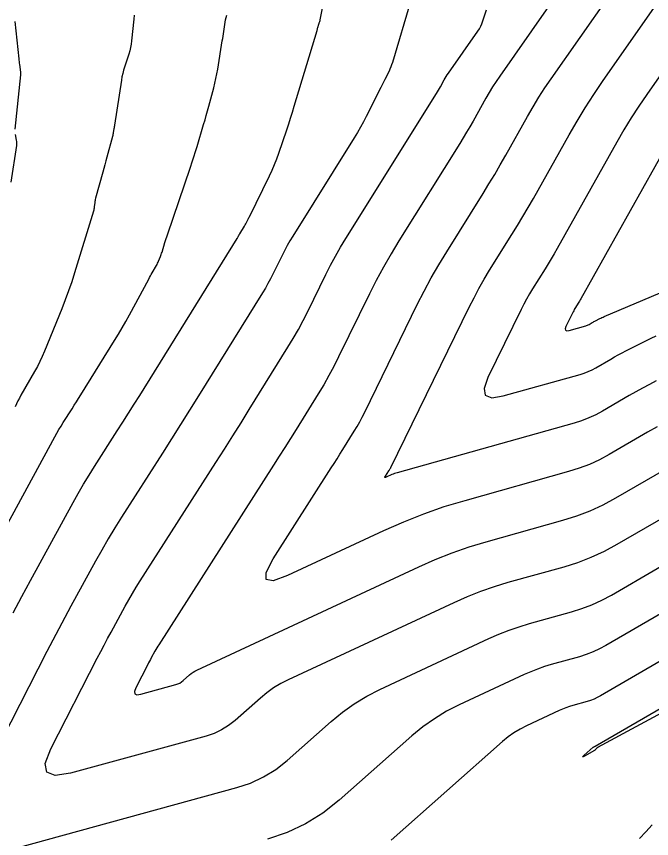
# Model space of a CAD drawing. Extents: x 1354696 to 1366163, y 660729 to 670380.
# Drawn here: x 1360216.37 to 1360254.35, y 664029.1 to 664078.28 of the extents above; entities that cross this region are included whole.
import ezdxf

# ---------------------------------------------------------------- set-up
doc = ezdxf.new("R2010")
doc.units = 0
doc.layers.add('R_Contours', color=7, linetype='Continuous')

msp = doc.modelspace()

# ---------------------------------------------------------------- linework, layer by layer
at = {"layer": 'R_Contours'}
for points in [[(1360251.701, 664083.914), (1360245.278, 664074.717), (1360245.058, 664074.394), (1360244.846, 664074.065), (1360244.642, 664073.732), (1360244.446, 664073.393), (1360243.681, 664072.027), (1360243.487, 664071.687), (1360243.29, 664071.35), (1360243.088, 664071.014), (1360242.883, 664070.681), (1360239.243, 664064.853), (1360238.772, 664064.076), (1360238.322, 664063.288), (1360237.892, 664062.489), (1360237.482, 664061.678), (1360235.64, 664057.909), (1360235.356, 664057.347), (1360235.059, 664056.793), (1360234.748, 664056.247), (1360234.422, 664055.708), (1360233.094, 664053.568), (1360232.761, 664053.034), (1360232.426, 664052.5), (1360232.089, 664051.968), (1360231.751, 664051.437), (1360224.884, 664040.695), (1360224.824, 664040.599), (1360224.765, 664040.502), (1360224.709, 664040.405), (1360224.654, 664040.306), (1360224.437, 664039.909), (1360224.383, 664039.81), (1360224.33, 664039.71), (1360224.277, 664039.61), (1360224.226, 664039.509), (1360223.511, 664038.115), (1360223.427, 664037.892), (1360223.45, 664037.755), (1360223.579, 664037.705), (1360223.815, 664037.74), (1360225.899, 664038.311), (1360226.02, 664038.352), (1360226.135, 664038.405), (1360226.242, 664038.472), (1360226.342, 664038.551), (1360226.729, 664038.895), (1360226.829, 664038.977), (1360226.933, 664039.051), (1360227.043, 664039.117), (1360227.157, 664039.176), (1360240.428, 664045.362), (1360241.416, 664045.798), (1360242.42, 664046.193), (1360243.438, 664046.547), (1360244.472, 664046.86), (1360249.053, 664048.143), (1360249.877, 664048.402), (1360250.679, 664048.712), (1360251.461, 664049.071), (1360252.221, 664049.481), (1360255.22, 664051.222)], [(1360254.694, 664053.738), (1360254.117, 664053.41), (1360251.82, 664052.076), (1360251.238, 664051.762), (1360250.639, 664051.487), (1360250.024, 664051.25), (1360249.393, 664051.051), (1360243.177, 664049.309), (1360241.937, 664048.935), (1360240.716, 664048.51), (1360239.512, 664048.036), (1360238.327, 664047.513), (1360232.591, 664044.839), (1360231.733, 664044.526), (1360231.301, 664044.588), (1360231.297, 664045.024), (1360231.721, 664045.833), (1360235.196, 664051.269), (1360235.371, 664051.543), (1360235.544, 664051.817), (1360235.717, 664052.092), (1360235.888, 664052.368), (1360236.573, 664053.471), (1360236.741, 664053.748), (1360236.901, 664054.03), (1360237.054, 664054.316), (1360237.2, 664054.605), (1360240.346, 664061.04), (1360240.754, 664061.849), (1360241.183, 664062.646), (1360241.633, 664063.432), (1360242.103, 664064.207), (1360244.281, 664067.695), (1360244.63, 664068.261), (1360244.972, 664068.83), (1360245.307, 664069.404), (1360245.636, 664069.982), (1360246.937, 664072.302), (1360247.269, 664072.877), (1360247.615, 664073.444), (1360247.975, 664074.002), (1360248.349, 664074.551), (1360253.55, 664081.998)], [(1360216.185, 664042.608), (1360216.7, 664043.574), (1360217.222, 664044.537), (1360219.766, 664049.197), (1360220.072, 664049.747), (1360220.388, 664050.291), (1360220.713, 664050.83), (1360221.047, 664051.363), (1360222.403, 664053.483), (1360222.741, 664054.014), (1360223.077, 664054.546), (1360223.412, 664055.079), (1360223.745, 664055.613), (1360229.573, 664065), (1360229.587, 664065.023), (1360229.6, 664065.046), (1360229.613, 664065.069), (1360229.625, 664065.093), (1360229.671, 664065.189), (1360229.683, 664065.213), (1360229.696, 664065.236), (1360229.709, 664065.259), (1360229.723, 664065.282), (1360230.004, 664065.732), (1360230.032, 664065.778), (1360230.059, 664065.824), (1360230.084, 664065.871), (1360230.109, 664065.918), (1360230.205, 664066.109), (1360230.229, 664066.156), (1360230.253, 664066.204), (1360230.277, 664066.252), (1360230.3, 664066.3), (1360231.501, 664068.75), (1360231.658, 664069.084), (1360231.803, 664069.421), (1360231.938, 664069.763), (1360232.062, 664070.11), (1360232.537, 664071.506), (1360232.654, 664071.855), (1360232.768, 664072.205), (1360232.878, 664072.557), (1360232.986, 664072.909), (1360234.347, 664077.449), (1360234.359, 664077.49), (1360234.372, 664077.531), (1360234.384, 664077.572), (1360234.396, 664077.612), (1360234.456, 664077.813), (1360234.462, 664077.835), (1360234.469, 664077.857), (1360234.476, 664077.878), (1360234.484, 664077.9), (1360234.514, 664077.986), (1360234.521, 664078.007), (1360234.527, 664078.029), (1360234.533, 664078.051), (1360234.537, 664078.073), (1360235.217, 664081.459)], [(1360239.959, 664079.241), (1360238.852, 664075.521), (1360238.811, 664075.391), (1360238.763, 664075.262), (1360238.711, 664075.136), (1360238.652, 664075.012), (1360238.409, 664074.519), (1360238.348, 664074.396), (1360238.287, 664074.273), (1360238.225, 664074.15), (1360238.163, 664074.027), (1360237.291, 664072.301), (1360237.121, 664071.974), (1360236.944, 664071.652), (1360236.76, 664071.333), (1360236.569, 664071.019), (1360232.896, 664065.139), (1360232.73, 664064.865), (1360232.571, 664064.587), (1360232.419, 664064.305), (1360232.275, 664064.019), (1360231.711, 664062.866), (1360231.567, 664062.58), (1360231.416, 664062.297), (1360231.257, 664062.019), (1360231.091, 664061.744), (1360227.265, 664055.583), (1360226.73, 664054.723), (1360226.191, 664053.866), (1360225.65, 664053.01), (1360225.106, 664052.156), (1360222.66, 664048.33), (1360222.252, 664047.68), (1360221.856, 664047.023), (1360221.471, 664046.359), (1360221.098, 664045.689), (1360219.627, 664042.994), (1360219.261, 664042.319), (1360218.9, 664041.642), (1360218.543, 664040.963), (1360218.191, 664040.281), (1360213.338, 664030.81)], [(1360254.636, 664056.473), (1360254.225, 664056.263), (1360253.818, 664056.047), (1360253.414, 664055.825), (1360253.014, 664055.597), (1360251.419, 664054.671), (1360251.015, 664054.453), (1360250.599, 664054.262), (1360250.172, 664054.097), (1360249.734, 664053.96), (1360239.131, 664050.988), (1360239.051, 664050.964), (1360238.971, 664050.936), (1360238.893, 664050.905), (1360238.816, 664050.871), (1360238.486, 664050.717), (1360238.434, 664050.699), (1360238.408, 664050.702), (1360238.408, 664050.728), (1360238.434, 664050.777), (1360238.641, 664051.102), (1360238.652, 664051.118), (1360238.662, 664051.134), (1360238.672, 664051.151), (1360238.683, 664051.167), (1360238.723, 664051.233), (1360238.733, 664051.25), (1360238.743, 664051.267), (1360238.752, 664051.284), (1360238.761, 664051.301), (1360243.451, 664060.895), (1360243.735, 664061.457), (1360244.033, 664062.011), (1360244.345, 664062.557), (1360244.671, 664063.095), (1360246.006, 664065.232), (1360246.336, 664065.768), (1360246.66, 664066.308), (1360246.978, 664066.851), (1360247.289, 664067.398), (1360249.427, 664071.21), (1360249.896, 664072.022), (1360250.384, 664072.822), (1360250.892, 664073.61), (1360251.42, 664074.385), (1360254.807, 664079.234)], [(1360256.323, 664049.034), (1360252.271, 664046.682), (1360251.511, 664046.272), (1360250.73, 664045.913), (1360249.927, 664045.604), (1360249.104, 664045.345), (1360245.767, 664044.41), (1360244.939, 664044.16), (1360244.124, 664043.876), (1360243.32, 664043.56), (1360242.529, 664043.21), (1360232.627, 664038.595), (1360232.181, 664038.367), (1360231.754, 664038.108), (1360231.347, 664037.82), (1360230.96, 664037.5), (1360229.452, 664036.163), (1360229.061, 664035.854), (1360228.644, 664035.595), (1360228.198, 664035.387), (1360227.726, 664035.228), (1360219.608, 664033.005), (1360218.692, 664032.866), (1360218.189, 664033.062), (1360218.1, 664033.594), (1360218.424, 664034.462), (1360221.208, 664039.895), (1360221.41, 664040.286), (1360221.615, 664040.676), (1360221.822, 664041.065), (1360222.032, 664041.452), (1360222.876, 664042.997), (1360223.09, 664043.382), (1360223.311, 664043.763), (1360223.538, 664044.139), (1360223.772, 664044.512), (1360228.306, 664051.605), (1360228.808, 664052.393), (1360229.308, 664053.183), (1360229.805, 664053.975), (1360230.299, 664054.768), (1360232.61, 664058.489), (1360232.927, 664059.015), (1360233.231, 664059.549), (1360233.521, 664060.09), (1360233.798, 664060.638), (1360234.878, 664062.848), (1360235.155, 664063.397), (1360235.446, 664063.938), (1360235.751, 664064.471), (1360236.07, 664064.996), (1360241.485, 664073.667), (1360241.547, 664073.768), (1360241.608, 664073.869), (1360241.667, 664073.97), (1360241.725, 664074.073), (1360241.956, 664074.484), (1360242.015, 664074.586), (1360242.076, 664074.687), (1360242.14, 664074.786), (1360242.207, 664074.883), (1360243.96, 664077.394), (1360244.055, 664077.54), (1360244.138, 664077.692), (1360244.21, 664077.85), (1360244.27, 664078.013), (1360244.488, 664078.678)], [(1360214.817, 664046.079), (1360218.669, 664053.136), (1360218.789, 664053.351), (1360218.912, 664053.564), (1360219.039, 664053.774), (1360219.169, 664053.982), (1360219.699, 664054.811), (1360219.832, 664055.019), (1360219.963, 664055.227), (1360220.094, 664055.435), (1360220.224, 664055.644), (1360222.244, 664058.897), (1360222.474, 664059.274), (1360222.698, 664059.655), (1360222.916, 664060.038), (1360223.129, 664060.425), (1360224.282, 664062.567), (1360224.333, 664062.663), (1360224.386, 664062.758), (1360224.439, 664062.852), (1360224.493, 664062.947), (1360224.746, 664063.386), (1360224.782, 664063.449), (1360224.814, 664063.513), (1360224.845, 664063.579), (1360224.873, 664063.645), (1360224.982, 664063.913), (1360225.009, 664063.981), (1360225.034, 664064.049), (1360225.057, 664064.117), (1360225.079, 664064.186), (1360225.253, 664064.754), (1360225.289, 664064.872), (1360225.327, 664064.989), (1360225.365, 664065.106), (1360225.404, 664065.223), (1360226.782, 664069.275), (1360226.884, 664069.581), (1360226.984, 664069.888), (1360227.081, 664070.196), (1360227.175, 664070.505), (1360227.569, 664071.816), (1360227.649, 664072.089), (1360227.728, 664072.362), (1360227.804, 664072.636), (1360227.878, 664072.911), (1360228.17, 664074.01), (1360228.24, 664074.286), (1360228.302, 664074.563), (1360228.358, 664074.841), (1360228.407, 664075.121), (1360228.683, 664076.815), (1360228.706, 664076.956), (1360228.728, 664077.097), (1360228.751, 664077.238), (1360228.772, 664077.379), (1360228.859, 664077.944), (1360228.884, 664078.084), (1360228.914, 664078.223), (1360228.951, 664078.361)], [(1360223.415, 664078.364), (1360223.391, 664078.114), (1360223.263, 664076.819), (1360223.237, 664076.617), (1360223.2, 664076.419), (1360223.153, 664076.222), (1360223.095, 664076.028), (1360222.839, 664075.256), (1360222.779, 664075.062), (1360222.728, 664074.866), (1360222.684, 664074.668), (1360222.649, 664074.468), (1360222.237, 664071.788), (1360222.228, 664071.731), (1360222.219, 664071.673), (1360222.21, 664071.616), (1360222.2, 664071.559), (1360222.163, 664071.33), (1360222.153, 664071.272), (1360222.142, 664071.216), (1360222.129, 664071.159), (1360222.115, 664071.103), (1360221.786, 664069.864), (1360221.725, 664069.639), (1360221.664, 664069.414), (1360221.603, 664069.189), (1360221.54, 664068.965), (1360221.102, 664067.402), (1360221.086, 664067.339), (1360221.073, 664067.275), (1360221.062, 664067.211), (1360221.054, 664067.146), (1360221.028, 664066.885), (1360221.02, 664066.82), (1360221.009, 664066.756), (1360220.994, 664066.693), (1360220.977, 664066.63), (1360219.849, 664062.94), (1360219.677, 664062.397), (1360219.492, 664061.858), (1360219.295, 664061.324), (1360219.087, 664060.794), (1360218.053, 664058.252), (1360217.921, 664057.942), (1360217.778, 664057.636), (1360217.625, 664057.336), (1360217.461, 664057.041), (1360216.64, 664055.618), (1360216.547, 664055.451), (1360216.458, 664055.282), (1360216.374, 664055.11), (1360216.294, 664054.936)], [(1360216.3, 664071.538), (1360216.626, 664074.799), (1360216.629, 664074.824), (1360216.631, 664074.849), (1360216.635, 664074.898), (1360216.636, 664074.911), (1360216.636, 664074.923), (1360216.635, 664074.935), (1360216.634, 664074.948), (1360216.574, 664075.415), (1360216.563, 664075.497), (1360216.553, 664075.579), (1360216.544, 664075.661), (1360216.535, 664075.743), (1360216.296, 664077.979)], [(1360256.063, 664076.47), (1360254.067, 664073.613), (1360253.593, 664072.917), (1360253.138, 664072.21), (1360252.7, 664071.493), (1360252.279, 664070.764), (1360248.705, 664064.393), (1360248.531, 664064.086), (1360248.353, 664063.782), (1360248.172, 664063.48), (1360247.987, 664063.179), (1360247.24, 664061.983), (1360247.057, 664061.682), (1360246.882, 664061.376), (1360246.715, 664061.066), (1360246.556, 664060.751), (1360244.565, 664056.678), (1360244.335, 664056.021), (1360244.41, 664055.619), (1360244.792, 664055.472), (1360245.48, 664055.58), (1360250.074, 664056.868), (1360250.32, 664056.945), (1360250.559, 664057.037), (1360250.792, 664057.144), (1360251.018, 664057.266), (1360251.911, 664057.785), (1360252.135, 664057.912), (1360252.361, 664058.037), (1360252.589, 664058.158), (1360252.819, 664058.275), (1360254.052, 664058.893), (1360254.336, 664059.032), (1360254.622, 664059.167)], [(1360216.055, 664068.359), (1360216.387, 664070.561), (1360216.396, 664070.643), (1360216.397, 664070.724), (1360216.392, 664070.806), (1360216.379, 664070.887), (1360216.316, 664071.211)], [(1360255.292, 664070.605), (1360250.122, 664061.387), (1360250.084, 664061.321), (1360250.046, 664061.256), (1360250.008, 664061.191), (1360249.968, 664061.127), (1360249.808, 664060.871), (1360249.769, 664060.807), (1360249.731, 664060.741), (1360249.696, 664060.675), (1360249.662, 664060.607), (1360249.235, 664059.735), (1360249.186, 664059.595), (1360249.202, 664059.509), (1360249.284, 664059.477), (1360249.431, 664059.5), (1360250.415, 664059.776), (1360250.467, 664059.792), (1360250.519, 664059.812), (1360250.568, 664059.835), (1360250.617, 664059.861), (1360250.808, 664059.972), (1360250.856, 664060), (1360250.904, 664060.026), (1360250.953, 664060.052), (1360251.003, 664060.077), (1360251.267, 664060.209), (1360251.327, 664060.239), (1360251.388, 664060.268), (1360251.45, 664060.296), (1360251.512, 664060.323), (1360262.698, 664065.058)], [(1360215.401, 664028.27), (1360229.553, 664032.145), (1360230.377, 664032.421), (1360231.153, 664032.785), (1360231.881, 664033.236), (1360232.562, 664033.775), (1360235.191, 664036.106), (1360235.865, 664036.662), (1360236.574, 664037.166), (1360237.318, 664037.616), (1360238.097, 664038.014), (1360244.63, 664041.059), (1360245.224, 664041.322), (1360245.828, 664041.559), (1360246.441, 664041.772), (1360247.063, 664041.96), (1360249.569, 664042.663), (1360250.188, 664042.857), (1360250.79, 664043.089), (1360251.377, 664043.359), (1360251.948, 664043.667), (1360257.426, 664046.847)], [(1360258.529, 664044.659), (1360251.625, 664040.652), (1360251.244, 664040.446), (1360250.851, 664040.266), (1360250.448, 664040.11), (1360250.034, 664039.98), (1360248.358, 664039.51), (1360247.942, 664039.385), (1360247.532, 664039.242), (1360247.128, 664039.083), (1360246.73, 664038.908), (1360242.852, 664037.1), (1360242.091, 664036.711), (1360241.364, 664036.271), (1360240.671, 664035.779), (1360240.012, 664035.235), (1360235.672, 664031.387), (1360234.701, 664030.618), (1360233.662, 664029.975), (1360232.555, 664029.456), (1360231.381, 664029.063)], [(1360260.434, 664042.937), (1360251.303, 664037.637), (1360251.11, 664037.533), (1360250.912, 664037.442), (1360250.708, 664037.364), (1360250.499, 664037.298), (1360249.653, 664037.061), (1360249.443, 664036.997), (1360249.236, 664036.925), (1360249.032, 664036.845), (1360248.831, 664036.756), (1360246.873, 664035.843), (1360246.488, 664035.647), (1360246.121, 664035.425), (1360245.771, 664035.177), (1360245.439, 664034.902), (1360238.782, 664028.999)], [(1360264.128, 664041.559), (1360251.123, 664034.541), (1360251.113, 664034.536), (1360251.104, 664034.53), (1360251.096, 664034.523), (1360251.088, 664034.516), (1360251.056, 664034.486), (1360251.048, 664034.479), (1360251.041, 664034.471), (1360251.033, 664034.463), (1360251.026, 664034.455), (1360250.984, 664034.406), (1360250.974, 664034.396), (1360250.963, 664034.386), (1360250.952, 664034.378), (1360250.94, 664034.37), (1360250.344, 664034.038), (1360250.264, 664033.997), (1360250.233, 664033.991), (1360250.25, 664034.018), (1360250.314, 664034.08), (1360250.865, 664034.569), (1360250.872, 664034.574), (1360250.879, 664034.579), (1360250.886, 664034.583), (1360250.893, 664034.587), (1360250.932, 664034.605), (1360250.94, 664034.608), (1360250.948, 664034.611), (1360250.965, 664034.616), (1360250.969, 664034.617), (1360250.973, 664034.618), (1360250.976, 664034.62), (1360250.98, 664034.622), (1360263.819, 664042.074)], [(1360253.639, 664029.096), (1360254.007, 664029.51), (1360254.386, 664029.914)]]:
    msp.add_lwpolyline(points, dxfattribs=at)

doc.saveas('drawing.dxf')
